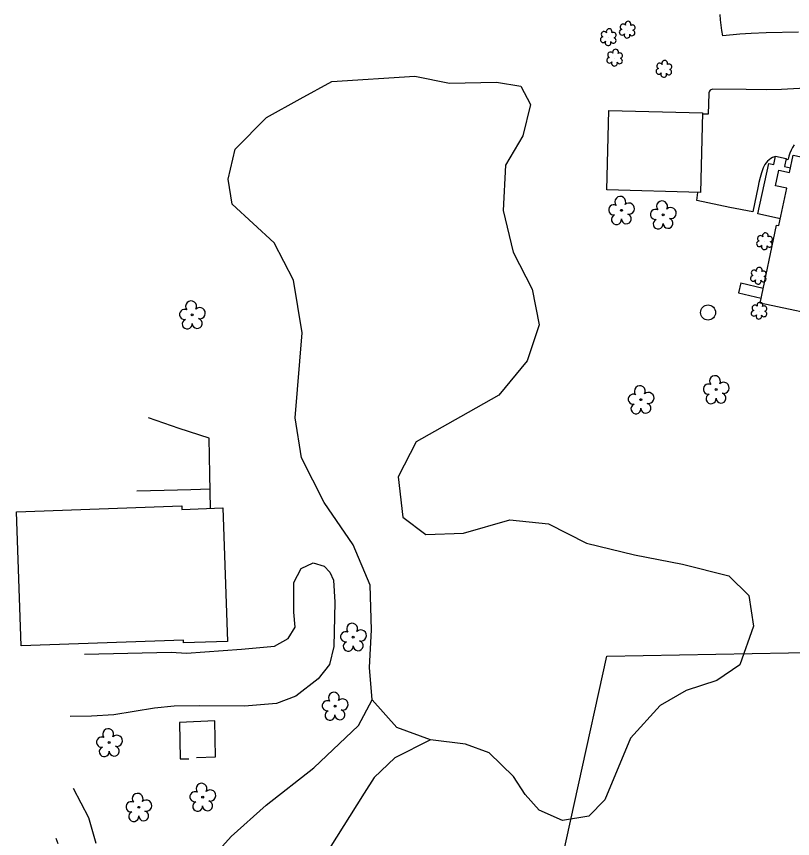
# Model space of a CAD drawing. Extents: x 1611576 to 1617186, y 899279 to 905462.
# Drawn here: x 1615998.5 to 1616262.5, y 900271.8 to 900551.3 of the extents above; entities that cross this region are included whole.
import ezdxf

# ---------------------------------------------------------------- set-up
doc = ezdxf.new("R2010")
doc.units = 0
for name, color, linetype in [('Exist Building', 7, 'Continuous'), ('Exist Other Culture Area Outline', 7, 'Continuous'), ('Exist Other Culture Fence Line', 7, 'Continuous'), ('Exist Other Culture Well CELL', 7, 'Continuous'), ('Exist Roads EOP Other', 7, 'Continuous'), ('Exist Vegetation Hedge Row', 7, 'Continuous'), ('Exist Vegetation Shrub CELL', 7, 'Continuous'), ('Exist Vegetation Tree CELL', 7, 'Continuous'), ('Exist Vegetation Woods Line', 7, 'Continuous')]:
    doc.layers.add(name, color=color, linetype=linetype)

msp = doc.modelspace()

# ---------------------------------------------------------------- linework, layer by layer
at = {"layer": 'Exist Building'}
for p, q in [((1616244.94, 900460.67), (1616252.55, 900458.9)), ((1616244.15, 900457.28), (1616251.85, 900455.5))]:
    msp.add_line(p, q, dxfattribs=at)
for points in [[(1616200.04, 900519.32), (1616231.92, 900518.49), (1616231.22, 900491.44), (1616199.34, 900492.26)], [(1616251.48, 900453.73), (1616257.01, 900480.33), (1616257.87, 900480.16), (1616260.51, 900492.89), (1616256.76, 900493.67), (1616257.86, 900498.97), (1616261.48, 900498.22), (1616262.7, 900504.1), (1616287, 900499.05), (1616286.63, 900497.28), (1616292.47, 900496.07), (1616288.11, 900475.12), (1616282.96, 900476.19), (1616277.18, 900448.39)], [(1615998.54, 900382.85), (1616054.8, 900384.86), (1616054.84, 900383.67), (1616068.69, 900384.16), (1616070.31, 900338.79), (1616055.4, 900338.26), (1616055.36, 900339.25), (1616000.16, 900337.29)]]:
    msp.add_lwpolyline(points, close=True, dxfattribs=at)
msp.add_lwpolyline([(1616064.52, 900384.02), (1616064.3, 900395.69), (1616064.11, 900407.84), (1616053.92, 900411.15), (1616043.43, 900414.8)], dxfattribs=at)
at = {"layer": 'Exist Other Culture Area Outline'}
for points in [[(1616258.35, 900482.5), (1616250.72, 900484.16), (1616254.43, 900501.32), (1616256.12, 900500.96), (1616256.73, 900503.79), (1616260.38, 900503), (1616259.79, 900500.26), (1616261.81, 900499.82)], [(1616244.28, 900457.25), (1616245.04, 900460.65)], [(1616064.4, 900390.52), (1616057.87, 900390.37), (1616048.78, 900390.07), (1616039.43, 900389.84)]]:
    msp.add_lwpolyline(points, dxfattribs=at)
at = {"layer": 'Exist Other Culture Fence Line'}
for points in [[(1616185.76, 900206.96), (1616171.64, 900210.69), (1616180.06, 900246.24), (1616199.38, 900333.73), (1616261.08, 900334.91), (1616309.42, 900336), (1616298.22, 900281.63), (1616288.21, 900236.88), (1616274.6, 900174.45), (1616266.9, 900175.88)], [(1616059.75, 900299.3), (1616066.2, 900299.57), (1616065.97, 900311.77), (1616054.01, 900311.18), (1616054.2, 900298.82), (1616057.14, 900298.83)]]:
    msp.add_lwpolyline(points, dxfattribs=at)
at = {"layer": 'Exist Other Culture Well CELL'}
msp.add_circle((1616233.76, 900450.6), 2.56, dxfattribs=at)
at = {"layer": 'Exist Roads EOP Other'}
for points in [[(1616264.49, 900545.88), (1616253.57, 900545.71), (1616248.4, 900545.47), (1616244.53, 900545.18), (1616238.83, 900544.66), (1616238.46, 900546.46), (1616238.18, 900548.29), (1616237.97, 900550.12), (1616237.84, 900551.96)], [(1616276.99, 900527.5), (1616258.74, 900526.47), (1616253.62, 900526.33), (1616246.76, 900526.41), (1616235.33, 900526.49), (1616235.01, 900526.45), (1616234.72, 900526.33), (1616234.46, 900526.15), (1616234.25, 900525.91), (1616234.11, 900525.62), (1616234.05, 900525.31), (1616234.05, 900525.07), (1616233.79, 900518.04), (1616231.91, 900518.09)], [(1616263.01, 900507.6), (1616262.46, 900506.7), (1616261.98, 900505.76), (1616261.58, 900504.78), (1616261.25, 900503.77), (1616260.99, 900502.75), (1616260.95, 900502.51), (1616260.31, 900502.66)], [(1616256.67, 900503.49), (1616256.38, 900503.55), (1616255.72, 900503.27), (1616255.09, 900502.92), (1616254.51, 900502.5), (1616253.97, 900502.02), (1616253.49, 900501.48), (1616253.08, 900500.9), (1616252.73, 900500.27), (1616252.51, 900499.75), (1616251.95, 900498.12), (1616251.46, 900496.48), (1616251.05, 900494.81), (1616250.79, 900493.54), (1616249.05, 900484.81), (1616241.19, 900486.3), (1616229.9, 900488.64), (1616230.3, 900491.46)]]:
    msp.add_lwpolyline(points, dxfattribs=at)
at = {"layer": 'Exist Vegetation Hedge Row'}
for points in [[(1616021.69, 900334.41), (1616051.15, 900335.15), (1616056.39, 900334.75), (1616075.13, 900336.09), (1616086.28, 900337.2), (1616090.95, 900339.79), (1616093.33, 900343.63), (1616092.88, 900348.74), (1616092.9, 900358.83), (1616095.38, 900363.61), (1616099.42, 900365.5), (1616103.24, 900364.39), (1616105.08, 900362.33), (1616106.33, 900359.59), (1616106.86, 900352.09), (1616106.45, 900337.08), (1616105.01, 900330.91), (1616101.11, 900326.09), (1616093.6, 900320.14), (1616086.95, 900317.71), (1616076.13, 900316.76), (1616060.82, 900316.93), (1616052.19, 900316.79), (1616045.45, 900316.13), (1616031.61, 900313.82), (1616024.11, 900313.39), (1616016.85, 900313.23)], [(1616139.33, 900305.37), (1616127.24, 900299.24), (1616120.2, 900292.52), (1616116.81, 900287.14), (1616104.87, 900268.3), (1616093.93, 900259.4), (1616087.09, 900256.29), (1616080.88, 900256.83), (1616074.2, 900258.05), (1616069.22, 900258.94), (1616067, 900264.09), (1616067.59, 900268.01), (1616071.58, 900272.48), (1616083.51, 900283.06), (1616099.74, 900295.77), (1616114.92, 900310.15), (1616119.51, 900318.93)], [(1616017.85, 900288.93), (1616023.03, 900278.9), (1616025.56, 900270.22)], [(1616012.72, 900269.98), (1616012.05, 900271.78)]]:
    msp.add_lwpolyline(points, dxfattribs=at)
at = {"layer": 'Exist Vegetation Shrub CELL'}
for p, q in [((1616199.89, 900544.03), (1616199.89, 900544.03)), ((1616206.33, 900546.58), (1616206.33, 900546.58)), ((1616202.07, 900537.06), (1616202.07, 900537.06)), ((1616218.81, 900533.28), (1616218.81, 900533.28)), ((1616253.04, 900474.66), (1616253.04, 900474.66)), ((1616250.93, 900462.91), (1616250.93, 900462.91)), ((1616251.18, 900451.04), (1616251.18, 900451.04))]:
    msp.add_line(p, q, dxfattribs=at)
for centre, radius, start, end in [((1616206.56, 900548.62), 0.99, 334.8391, 200.4717), ((1616200.12, 900546.07), 0.99, 334.8391, 200.4717), ((1616204.53, 900545.88), 0.955, 95.1099, 327.9534), ((1616204.85, 900547.71), 0.968, 35.8908, 245.4216), ((1616208, 900547.45), 0.929, 284.4567, 126.0861), ((1616198.09, 900543.33), 0.955, 95.1099, 327.9534), ((1616198.41, 900545.16), 0.968, 35.8908, 245.4216), ((1616201.53, 900543.1), 0.937, 204.9913, 73.4601), ((1616201.56, 900544.9), 0.929, 284.4567, 126.0861), ((1616206.2, 900544.9), 0.984, 151.2797, 21.387), ((1616207.97, 900545.65), 0.937, 204.9913, 73.4601), ((1616199.76, 900542.35), 0.984, 151.2797, 21.387), ((1616200.59, 900538.19), 0.968, 35.8908, 245.4216), ((1616202.3, 900539.1), 0.99, 334.8391, 200.4717), ((1616203.75, 900537.93), 0.929, 284.4567, 126.0861), ((1616200.27, 900536.35), 0.955, 95.1099, 327.9534), ((1616201.94, 900535.38), 0.984, 151.2797, 21.387), ((1616203.71, 900536.13), 0.937, 204.9913, 73.4601), ((1616219.04, 900535.32), 0.99, 334.8391, 200.4717), ((1616217.01, 900532.57), 0.955, 95.1099, 327.9534), ((1616217.33, 900534.4), 0.968, 35.8908, 245.4216), ((1616220.45, 900532.35), 0.937, 204.9913, 73.4601), ((1616220.49, 900534.15), 0.929, 284.4567, 126.0861), ((1616218.69, 900531.59), 0.984, 151.2797, 21.387), ((1616253.27, 900476.7), 0.99, 334.8391, 200.4717), ((1616251.24, 900473.95), 0.955, 95.1099, 327.9534), ((1616251.56, 900475.78), 0.968, 35.8908, 245.4216), ((1616254.68, 900473.73), 0.937, 204.9913, 73.4601), ((1616254.71, 900475.53), 0.929, 284.4567, 126.0861), ((1616252.91, 900472.97), 0.984, 151.2797, 21.387), ((1616251.16, 900464.95), 0.99, 334.8391, 200.4717), ((1616249.13, 900462.2), 0.955, 95.1099, 327.9534), ((1616249.44, 900464.03), 0.968, 35.8908, 245.4216), ((1616252.56, 900461.98), 0.937, 204.9913, 73.4601), ((1616252.6, 900463.77), 0.929, 284.4567, 126.0861), ((1616250.8, 900461.22), 0.984, 151.2797, 21.387), ((1616249.7, 900452.16), 0.968, 35.8908, 245.4216), ((1616251.41, 900453.08), 0.99, 334.8391, 200.4717), ((1616252.85, 900451.91), 0.929, 284.4567, 126.0861), ((1616249.38, 900450.33), 0.955, 95.1099, 327.9534), ((1616251.05, 900449.35), 0.984, 151.2797, 21.387), ((1616252.82, 900450.11), 0.937, 204.9913, 73.4601)]:
    msp.add_arc(centre, radius, start, end, dxfattribs=at)
at = {"layer": 'Exist Vegetation Tree CELL'}
for p, q in [((1616204.31, 900485.34), (1616204.31, 900485.34)), ((1616218.49, 900483.82), (1616218.49, 900483.82)), ((1616058.34, 900449.8), (1616058.34, 900449.8)), ((1616236.5, 900424.4), (1616236.5, 900424.4)), ((1616210.94, 900420.97), (1616210.94, 900420.97)), ((1616113.1, 900340.22), (1616113.1, 900340.22)), ((1616106.89, 900316.75), (1616106.89, 900316.75)), ((1616030.11, 900304.39), (1616030.11, 900304.39)), ((1616061.88, 900285.81), (1616061.88, 900285.81)), ((1616040.13, 900282.38), (1616040.13, 900282.38))]:
    msp.add_line(p, q, dxfattribs=at)
for centre in [(1616204.31, 900485.34), (1616218.49, 900483.82), (1616058.34, 900449.8), (1616236.5, 900424.4), (1616210.94, 900420.97), (1616113.1, 900340.22), (1616106.89, 900316.75), (1616030.11, 900304.39), (1616061.88, 900285.81), (1616040.13, 900282.38)]:
    msp.add_circle(centre, 0.326, dxfattribs=at)
for centre, radius, start, end in [((1616203.92, 900488.22), 1.86, 330.1651, 219.7134), ((1616218.11, 900486.69), 1.86, 330.1651, 219.7134), ((1616201.7, 900485.5), 1.73, 62.6636, 279.3457), ((1616206.86, 900485.93), 1.9, 257.1011, 134.1999), ((1616215.89, 900483.97), 1.73, 62.6636, 279.3457), ((1616221.04, 900484.41), 1.9, 257.1011, 134.1999), ((1616202.6, 900482.22), 1.69, 111.5671, 6.231), ((1616205.98, 900482.44), 1.7, 181.2822, 74.56), ((1616220.16, 900480.92), 1.7, 181.2822, 74.56), ((1616216.79, 900480.7), 1.69, 111.5671, 6.231), ((1616057.95, 900452.68), 1.86, 330.1651, 219.7134), ((1616055.73, 900449.96), 1.73, 62.6636, 279.3457), ((1616060.88, 900450.39), 1.9, 257.1011, 134.1999), ((1616056.63, 900446.68), 1.69, 111.5671, 6.231), ((1616060.01, 900446.9), 1.7, 181.2822, 74.56), ((1616236.11, 900427.27), 1.86, 330.1651, 219.7134), ((1616239.04, 900424.98), 1.9, 257.1011, 134.1999), ((1616210.56, 900423.84), 1.86, 330.1651, 219.7134), ((1616233.89, 900424.55), 1.73, 62.6636, 279.3457), ((1616208.34, 900421.12), 1.73, 62.6636, 279.3457), ((1616213.49, 900421.56), 1.9, 257.1011, 134.1999), ((1616234.79, 900421.27), 1.69, 111.5671, 6.231), ((1616238.17, 900421.5), 1.7, 181.2822, 74.56), ((1616209.24, 900417.85), 1.69, 111.5671, 6.231), ((1616212.61, 900418.07), 1.7, 181.2822, 74.56), ((1616112.72, 900343.09), 1.86, 330.1651, 219.7134), ((1616115.65, 900340.8), 1.9, 257.1011, 134.1999), ((1616110.5, 900340.37), 1.73, 62.6636, 279.3457), ((1616111.4, 900337.09), 1.69, 111.5671, 6.231), ((1616114.78, 900337.32), 1.7, 181.2822, 74.56), ((1616106.5, 900319.62), 1.86, 330.1651, 219.7134), ((1616104.28, 900316.9), 1.73, 62.6636, 279.3457), ((1616109.44, 900317.34), 1.9, 257.1011, 134.1999), ((1616105.18, 900313.63), 1.69, 111.5671, 6.231), ((1616108.56, 900313.85), 1.7, 181.2822, 74.56), ((1616029.73, 900307.26), 1.86, 330.1651, 219.7134), ((1616032.66, 900304.98), 1.9, 257.1011, 134.1999), ((1616027.51, 900304.54), 1.73, 62.6636, 279.3457), ((1616028.41, 900301.27), 1.69, 111.5671, 6.231), ((1616031.79, 900301.49), 1.7, 181.2822, 74.56), ((1616061.49, 900288.68), 1.86, 330.1651, 219.7134), ((1616039.75, 900285.26), 1.86, 330.1651, 219.7134), ((1616059.27, 900285.97), 1.73, 62.6636, 279.3457), ((1616064.42, 900286.4), 1.9, 257.1011, 134.1999), ((1616037.53, 900282.54), 1.73, 62.6636, 279.3457), ((1616042.68, 900282.97), 1.9, 257.1011, 134.1999), ((1616060.17, 900282.69), 1.69, 111.5671, 6.231), ((1616063.55, 900282.91), 1.7, 181.2822, 74.56), ((1616038.43, 900279.26), 1.69, 111.5671, 6.231), ((1616041.81, 900279.48), 1.7, 181.2822, 74.56)]:
    msp.add_arc(centre, radius, start, end, dxfattribs=at)
at = {"layer": 'Exist Vegetation Woods Line'}
msp.add_lwpolyline([(1616151.22, 900303.88), (1616139.33, 900305.37), (1616127.89, 900309.5), (1616119.51, 900318.93), (1616118.61, 900329.96), (1616119.25, 900342.7), (1616118.79, 900357.9), (1616113.08, 900371.59), (1616103.25, 900385.99), (1616095.51, 900401.23), (1616093.29, 900414.75), (1616095.67, 900443.65), (1616092.78, 900461.65), (1616086.15, 900474.29), (1616071.86, 900487.47), (1616070.59, 900495.97), (1616072.94, 900506.11), (1616083.62, 900516.92), (1616095.01, 900523.26), (1616105.77, 900529.11), (1616134.07, 900530.91), (1616145.88, 900528.57), (1616161.79, 900528.9), (1616170.14, 900527.54), (1616173.4, 900521.29), (1616170.81, 900510.68), (1616164.91, 900500.65), (1616164.11, 900485.25), (1616167.51, 900471.12), (1616173.99, 900458.52), (1616176.31, 900446.42), (1616172.21, 900434.18), (1616162.57, 900422.5), (1616149.55, 900415.15), (1616134.54, 900406.66), (1616128.36, 900394.7), (1616129.98, 900381.01), (1616137.82, 900375.18), (1616150.6, 900375.6), (1616166.36, 900380.07), (1616179.55, 900378.79), (1616192.43, 900372.19), (1616208.71, 900368.18), (1616225.06, 900364.99), (1616240.87, 900361.13), (1616247.59, 900354.35), (1616249.24, 900343.99), (1616244.57, 900330.78), (1616236.72, 900325.53), (1616226.33, 900322.07), (1616217.52, 900316.94), (1616207.41, 900305.9), (1616198.63, 900284.9), (1616193.17, 900279.34), (1616184.23, 900277.9), (1616176.36, 900281.45), (1616171.52, 900286.68), (1616167.6, 900292.81), (1616159.37, 900300.85), (1616151.22, 900303.88)], dxfattribs=at)

doc.saveas('drawing.dxf')
